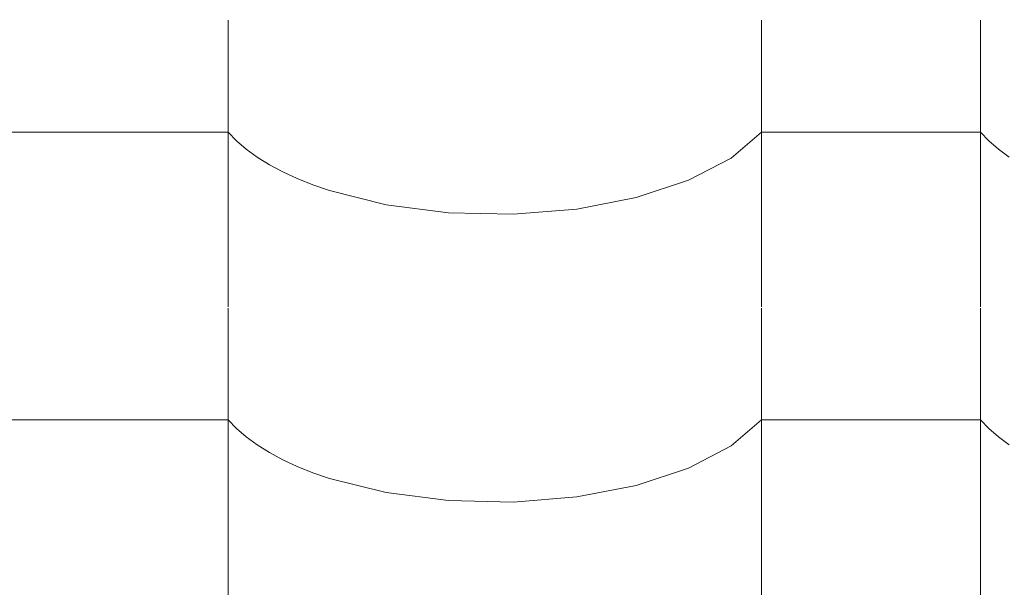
# Model space of a CAD drawing. Header units: millimetres. Extents: x -36478 to 31050, y -14815 to 11827.
# Tile 479 of 656: x -9469 to -9253, y 10618 to 10744. Entities that reach past the tile are written whole.
import ezdxf

# ---------------------------------------------------------------- set-up
doc = ezdxf.new("R2010")
doc.units = ezdxf.units.MM
doc.header["$MEASUREMENT"] = 0
for name, color, linetype in [('Nové_Anotace - SP', 7, 'Continuous'), ('Nové_Kóty - SP', 7, 'Continuous'), ('Nové_Výplně - Povrchové', 7, 'Continuous')]:
    doc.layers.add(name, color=color, linetype=linetype)
doc.styles.add('GENEROVANÝ_STYL_2', font='txt')
doc.dimstyles.new('GENEROVANÝ_STYL__1', dxfattribs={"dimtxt": 125, "dimasz": 190, "dimexe": 0.18, "dimexo": 300, "dimgap": 0, "dimtad": 1, "dimdec": 0, "dimzin": 0, "dimdsep": 46, "dimtxsty": 'GENEROVANÝ_STYL_2', "dimblk": 'ARROWHEAD_6', "dimblk1": 'ARROWHEAD_6', "dimblk2": 'ARROWHEAD_6', "dimcen": 0.09, "dimclrd": 1, "dimclre": 1, "dimclrt": 1, "dimazin": 0, "dimtfac": 1, "dimtdec": 4, "dimtmove": 0, "dimatfit": 3, "dimfxl": 1, "dimtolj": 1, "dimtzin": 0, "dimarcsym": 0})
doc.dimstyles.new('GENEROVANÝ_STYL__2', dxfattribs={"dimtxt": 125, "dimasz": 190, "dimexe": 0.18, "dimexo": 300, "dimgap": 0, "dimtad": 1, "dimdec": 0, "dimzin": 0, "dimdsep": 46, "dimtxsty": 'GENEROVANÝ_STYL_2', "dimblk": 'ARROWHEAD_6', "dimblk1": 'ARROWHEAD_6', "dimblk2": 'ARROWHEAD_6', "dimcen": 0.09, "dimclrd": 1, "dimclre": 1, "dimclrt": 1, "dimazin": 0, "dimtfac": 1, "dimtdec": 4, "dimtmove": 2, "dimatfit": 3, "dimfxl": 1, "dimtolj": 1, "dimtzin": 0, "dimarcsym": 0})
doc.dimstyles.new('GENEROVANÝ_STYL__7', dxfattribs={"dimtxt": 0.18, "dimasz": 91.2, "dimexe": 0.18, "dimexo": 0.0625, "dimgap": 0, "dimtad": 0, "dimtih": 1, "dimtoh": 1, "dimdec": 4, "dimzin": 0, "dimdsep": 46, "dimcen": 0.09, "dimadec": 0, "dimazin": 0, "dimtfac": 1, "dimtdec": 4, "dimtmove": 0, "dimatfit": 3, "dimldrblk": 'ARROWHEAD_11', "dimfxl": 1, "dimtolj": 1, "dimtzin": 0, "dimarcsym": 0})

# ---------------------------------------------------------------- blocks, each defined once
blk = doc.blocks.new('*X13')
at = {"layer": 'Nové_Výplně - Povrchové', "color": 21, "linetype": 'Continuous', "lineweight": 20, "true_color": 0xffaaaa}
for p, q in [((-9423.69, 10743.7), (-9423.69, 10680.82)), ((-9306.72, 10743.7), (-9306.72, 10680.82)), ((-9258.69, 10743.7), (-9258.69, 10680.82)), ((-9447.71, 10719.17), (-9471.72, 10719.17)), ((-9423.69, 10719.17), (-9447.71, 10719.17)), ((-9423.69, 10719.17), (-9421.86, 10717.27)), ((-9313.39, 10713.48), (-9306.72, 10719.17)), ((-9282.71, 10719.17), (-9306.72, 10719.17)), ((-9258.69, 10719.17), (-9282.71, 10719.17)), ((-9258.69, 10719.17), (-9256.86, 10717.27)), ((-9421.86, 10717.27), (-9419.74, 10715.44)), ((-9256.86, 10717.27), (-9254.74, 10715.44)), ((-9419.74, 10715.44), (-9417.34, 10713.69)), ((-9417.34, 10713.69), (-9414.65, 10712.01)), ((-9322.7, 10708.61), (-9313.39, 10713.48)), ((-9254.74, 10715.44), (-9252.34, 10713.69)), ((-9414.65, 10712.01), (-9411.71, 10710.44)), ((-9411.71, 10710.44), (-9408.53, 10708.96)), ((-9408.53, 10708.96), (-9405.12, 10707.59)), ((-9405.12, 10707.59), (-9401.5, 10706.33)), ((-9334.18, 10704.82), (-9322.7, 10708.61)), ((-9401.5, 10706.33), (-9389.05, 10703.23)), ((-9347.24, 10702.29), (-9334.18, 10704.82)), ((-9389.05, 10703.23), (-9375.39, 10701.48)), ((-9375.39, 10701.48), (-9361.21, 10701.16)), ((-9361.21, 10701.16), (-9347.24, 10702.29)), ((-9423.69, 10680.59), (-9423.69, 10617.71)), ((-9306.72, 10680.59), (-9306.72, 10617.71)), ((-9258.69, 10680.59), (-9258.69, 10617.71)), ((-9447.71, 10656.06), (-9471.72, 10656.06)), ((-9423.69, 10656.06), (-9447.71, 10656.06)), ((-9423.69, 10656.06), (-9421.86, 10654.17)), ((-9313.39, 10650.37), (-9306.72, 10656.06)), ((-9282.71, 10656.06), (-9306.72, 10656.06)), ((-9258.69, 10656.06), (-9282.71, 10656.06)), ((-9258.69, 10656.06), (-9256.86, 10654.17)), ((-9421.86, 10654.17), (-9419.74, 10652.34)), ((-9256.86, 10654.17), (-9254.74, 10652.34)), ((-9419.74, 10652.34), (-9417.34, 10650.58)), ((-9254.74, 10652.34), (-9252.34, 10650.58)), ((-9417.34, 10650.58), (-9414.65, 10648.91)), ((-9414.65, 10648.91), (-9411.71, 10647.33)), ((-9322.7, 10645.51), (-9313.39, 10650.37)), ((-9411.71, 10647.33), (-9408.53, 10645.85)), ((-9408.53, 10645.85), (-9405.12, 10644.48)), ((-9405.12, 10644.48), (-9401.5, 10643.23)), ((-9334.18, 10641.71), (-9322.7, 10645.51)), ((-9401.5, 10643.23), (-9389.05, 10640.13)), ((-9389.05, 10640.13), (-9375.39, 10638.37)), ((-9347.24, 10639.18), (-9334.18, 10641.71)), ((-9375.39, 10638.37), (-9361.21, 10638.05)), ((-9361.21, 10638.05), (-9347.24, 10639.18))]:
    blk.add_line(p, q, dxfattribs=at)
blk = doc.blocks.new('výplň_6_1', base_point=(0, 0))
at = {"layer": 'Nové_Výplně - Povrchové', "color": 21, "linetype": 'Continuous', "lineweight": 20, "true_color": 0xffaaaa}
blk.add_blockref('*X13', (0, 0), dxfattribs=at)
blk = doc.blocks.new('*D6316')
at = {"layer": 'Nové_Kóty - SP', "color": 1, "linetype": 'Continuous', "lineweight": 25}
for p, q in [((-6330.41, 9887.65), (-4580.7, 11090.34)), ((-6160.47, 9640.43), (-6436.62, 10042.17)), ((-6304.64, 10026.71), (-6356.17, 9748.6)), ((-9579.03, 7654.66), (-6330.41, 9887.65)), ((-9553.27, 7793.71), (-9604.79, 7515.6))]:
    blk.add_line(p, q, dxfattribs=at)
at = {"layer": 'Nové_Kóty - SP', "color": 1, "lineweight": 25, "insert": (-8145, 8670.7), "char_height": 125, "attachment_point": 7, "rotation": 34.5034, "style": 'GENEROVANÝ_STYL_2'}
blk.add_mtext('\\A1;{\\pql;\\fArial|b0|i0|c0|p38;3\xa0942}', dxfattribs=at)
blk = doc.blocks.new('ARROWHEAD_6')
at = {"color": 0, "linetype": 'Continuous', "lineweight": 0}
for p, q in [((-0.5, -0.5), (0.5, 0.5)), ((0, 0), (-1, 0))]:
    blk.add_line(p, q, dxfattribs=at)
blk = doc.blocks.new('*D6326')
at = {"layer": 'Nové_Kóty - SP', "color": 1, "linetype": 'Continuous', "lineweight": 25}
for p, q in [((-4581.24, 11091.13), (-4857.39, 11492.87)), ((-4776.94, 11199.3), (-4725.42, 11477.41)), ((-4751.18, 11338.35), (-4627.57, 11423.32)), ((-10278.77, 7538.87), (-4751.18, 11338.35)), ((-10108.84, 7291.64), (-10384.98, 7693.38)), ((-10253.01, 7677.92), (-10304.54, 7399.81)), ((-10402.39, 7453.9), (-10278.77, 7538.87))]:
    blk.add_line(p, q, dxfattribs=at)
at = {"layer": 'Nové_Kóty - SP', "color": 1, "lineweight": 25, "insert": (-8042.9, 9106.07), "char_height": 125, "attachment_point": 7, "rotation": 34.5034, "style": 'GENEROVANÝ_STYL_2'}
blk.add_mtext('\\A1;{\\pql;\\fArial|b0|i0|c0|p38;6\xa0707- KROKEV}', dxfattribs=at)
blk = doc.blocks.new('*D6327')
at = {"layer": 'Nové_Kóty - SP', "color": 1, "linetype": 'Continuous', "lineweight": 25}
for p, q in [((-10443.65, 7778.73), (-4851.3, 11622.72)), ((-10273.71, 7531.5), (-10549.86, 7933.25)), ((-10294.79, 7517.01), (-10570.94, 7918.75)), ((-10417.88, 7917.78), (-10469.41, 7639.67)), ((-10490.49, 7625.18), (-10438.97, 7903.29)), ((-10464.73, 7764.24), (-10443.65, 7778.73)), ((-10588.34, 7679.27), (-10464.73, 7764.24))]:
    blk.add_line(p, q, dxfattribs=at)
at = {"layer": 'Nové_Kóty - SP', "color": 1, "lineweight": 25, "insert": (-10717.64, 7620.73), "char_height": 125, "attachment_point": 7, "rotation": 34.5034, "style": 'GENEROVANÝ_STYL_2'}
blk.add_mtext('\\A1;{\\pql;\\fArial|b0|i0|c0|p38;25}', dxfattribs=at)
blk = doc.blocks.new('*D6328')
at = {"layer": 'Nové_Kóty - SP', "color": 1, "linetype": 'Continuous', "lineweight": 25}
for p, q in [((-4681.37, 11375.49), (-4957.51, 11777.24)), ((-4877.07, 11483.67), (-4825.54, 11761.78)), ((-4851.3, 11622.72), (-4727.69, 11707.69)), ((-10443.65, 7778.73), (-4851.3, 11622.72)), ((-10417.88, 7917.78), (-10469.41, 7639.67)), ((-10490.49, 7625.18), (-10438.97, 7903.29))]:
    blk.add_line(p, q, dxfattribs=at)
at = {"layer": 'Nové_Kóty - SP', "color": 1, "lineweight": 25, "insert": (-7480.19, 9877.1), "char_height": 125, "attachment_point": 7, "rotation": 34.5034, "style": 'GENEROVANÝ_STYL_2'}
blk.add_mtext('\\A1;{\\pql;\\fArial|b0|i0|c0|p38;+ 6 787}', dxfattribs=at)
blk = doc.blocks.new('ARROWHEAD_11')
at = {"color": 0, "linetype": 'Continuous', "lineweight": 0}
blk.add_line((0, 0), (-1, 0), dxfattribs=at)
at = {"color": 0, "linetype": 'Continuous', "lineweight": 0, "const_width": 0.25, "flags": 128}
blk.add_lwpolyline([(-0.125, 0, 1), (0.125, 0, 1)], format="xyb", close=True, dxfattribs=at)

msp = doc.modelspace()

# ---------------------------------------------------------------- block references
at = {"layer": 'Nové_Výplně - Povrchové', "color": 21, "linetype": 'Continuous', "lineweight": 20, "true_color": 0xffaaaa}
msp.add_blockref('výplň_6_1', (0, 0), dxfattribs=at)

# ---------------------------------------------------------------- dimensions: what is measured, and where the dimension line sits
at = {"layer": 'Nové_Kóty - SP', "color": 1, "linetype": 'Continuous', "lineweight": 25}
for base, p1, p2, text, dimstyle, picture, middle in [((-4851.3, 11622.72), (-9826.86, 6881.41), (-4515.96, 11134.85), '+ 6 787', 'GENEROVANÝ_STYL__2', '*D6328', (-7268.85, 10098.2)), ((-10443.65, 7778.73), (-9842.86, 6859.52), (-9826.86, 6881.41), '25', 'GENEROVANÝ_STYL__1', '*D6327', (-10674.52, 7726.21)), ((-4751.18, 11338.35), (-9826.86, 6881.41), (-4362.54, 10772.95), '<MeasuredValue>- KROKEV', 'GENEROVANÝ_STYL__1', '*D6326', (-7174.22, 9779.01))]:
    dim = msp.add_linear_dim(base=base, p1=p1, p2=p2, angle=34.5034, text=text, dimstyle=dimstyle, dxfattribs=at)
    dim.commit()
    dim.dimension.update_dxf_attribs({"geometry": picture, "text_midpoint": middle, "dimtype": 160, "text_rotation": 34.5034})
dim = msp.add_linear_dim(base=(-6330.41, 9887.65), p1=(-9271.51, 7207.26), p2=(-6039.22, 9464.03), angle=34.5034, dimstyle='GENEROVANÝ_STYL__1', dxfattribs=at)
dim.commit()
dim.dimension.update_dxf_attribs({"geometry": '*D6316', "text_midpoint": (-8003.47, 8843.83), "dimtype": 160, "text_rotation": 34.5034})

# ---------------------------------------------------------------- leaders
at = {"layer": 'Nové_Anotace - SP', "color": 1, "linetype": 'Continuous', "lineweight": 25, "path_type": 1, "annotation_type": 0, "has_hookline": 1, "hookline_direction": 1, "text_width": 1444.88}
msp.add_leader([(-8658.15, 10410.06), (-8780.5, 11179.88), (-8876.24, 11201.78)], dimstyle='GENEROVANÝ_STYL__7', dxfattribs=at)

doc.saveas('drawing.dxf')
